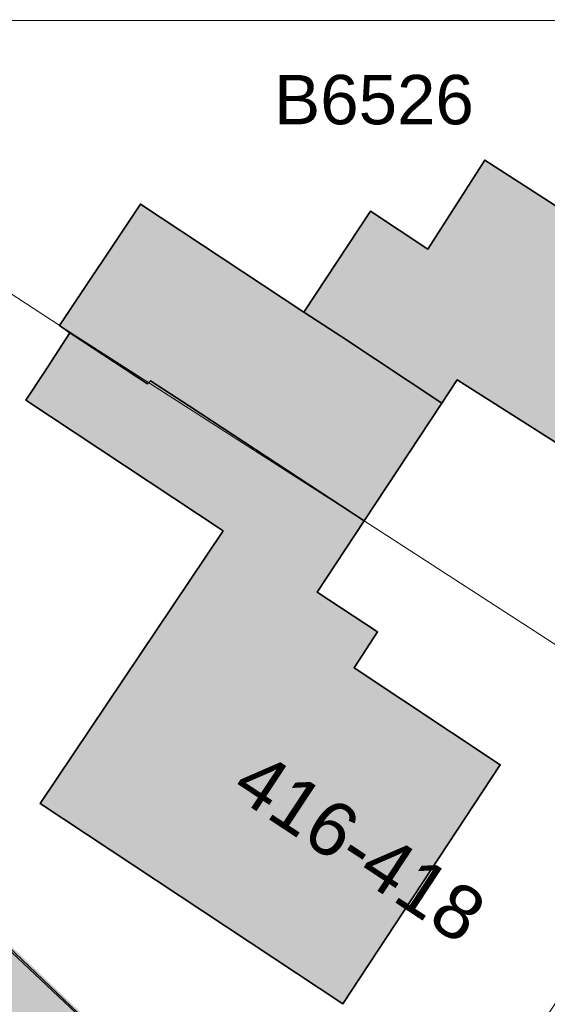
# Model space of a CAD drawing. Header units: metres. Extents: x 195696 to 514079, y 327475 to 328989.
# Tile 644 of 656: x 196295 to 196316, y 328948 to 328989. Entities that reach past the tile are written whole.
import ezdxf

# ---------------------------------------------------------------- set-up
doc = ezdxf.new("R2010")
doc.units = ezdxf.units.M
doc.linetypes.add('CENTER2', pattern=[1.125, 0.75, -0.125, 0.125, -0.125])
doc.layers.add('N-WE-KG-WERKGRENS-200-G', color=14, linetype='CENTER2', lineweight=35)
doc.layers.add('PDF2_Geometry', color=7, linetype='Continuous')
doc.layers.add('PDF2_Text', color=7, linetype='Continuous')
doc.layers.add('PDF2_Solid Fills', color=7, linetype='Continuous', true_color=0xd6ffc8)
doc.styles.add('PDF CIDFont+F1', font='arial.ttf')

# ---------------------------------------------------------------- blocks, each defined once
blk = doc.blocks.new('BUS melding Bodemplein e.o. Brunssum_230475.bkk')
at = {"layer": 'PDF2_Solid Fills', "true_color": 0xdafffe, "transparency": 33554559}
h = blk.add_hatch(color=7, dxfattribs=at)
h.paths.add_polyline_path([(2.2424, 11.1779), (2.2457, 11.1812), (2.2369, 11.1712)])
h.paths.add_polyline_path([(2.2574, 11.1945), (2.2641, 11.2029), (2.2824, 11.2229), (2.2741, 11.2345), (2.2641, 11.2479), (2.2557, 11.2612), (2.2491, 11.2679), (2.2424, 11.2762), (2.0741, 11.4229), (2.0074, 11.4795), (1.9391, 11.5345), (1.9041, 11.5645), (1.8724, 11.5895), (1.8374, 11.6178), (1.8041, 11.6445), (1.7358, 11.6995), (1.6674, 11.7528), (1.5274, 11.8595), (1.4591, 11.9112), (1.3241, 12.0078), (1.3174, 12.0128), (1.3091, 12.0162), (1.3008, 12.0212), (1.2924, 12.0228), (1.2841, 12.0262), (1.2741, 12.0278), (1.2674, 12.0295), (1.1541, 12.0295), (1.1508, 12.0312), (1.1341, 12.0345), (1.1008, 12.0478), (1.0925, 12.0528), (0.4208, 12.5345), (0.9341, 12.0528), (0.9408, 12.0478), (0.9475, 12.0445), (0.9575, 12.0378), (0.9608, 12.0345), (0.9641, 12.0328), (0.9675, 12.0295), (0.9691, 12.0295), (0.9725, 12.0262), (0.9775, 12.0228), (0.9808, 12.0212), (0.9858, 12.0162), (0.9925, 12.0128), (0.9991, 12.0078), (1.1341, 11.9112), (1.2075, 11.8595), (1.4324, 11.6995), (1.5091, 11.6445), (1.5458, 11.6178), (1.5858, 11.5895), (1.6224, 11.5645), (1.6424, 11.5895), (1.6641, 11.6178), (1.6974, 11.5895), (1.7291, 11.5645), (1.7641, 11.5345), (1.8308, 11.4795), (1.8991, 11.4229), (2.0741, 11.2762), (2.0841, 11.2679), (2.0941, 11.2612), (2.1241, 11.2345), (2.1391, 11.2229), (2.1641, 11.2029), (2.1707, 11.1945), (2.1791, 11.1862), (2.1857, 11.1779), (2.1924, 11.1679), (2.1991, 11.1595), (2.2091, 11.1395), (2.2257, 11.1595), (2.2324, 11.1662), (2.2191, 11.1512), (2.2091, 11.1395), (2.2141, 11.1295), (2.2157, 11.1212), (2.2174, 11.1179), (2.2207, 11.1079), (2.2207, 11.1062), (2.2257, 11.0912), (2.2257, 11.0845), (2.2274, 11.0745), (2.2291, 11.0729), (2.2291, 11.0595), (2.2307, 11.0495), (2.2307, 11.0379), (2.2291, 11.0279), (2.2291, 11.0262), (2.2274, 11.0162), (2.2274, 11.0112), (2.2257, 11.0045), (2.2241, 10.9962), (2.2241, 10.9929), (2.2207, 10.9812), (2.2207, 10.9795), (2.2174, 10.9712), (2.2107, 10.9645), (2.1957, 10.9479), (2.1807, 10.9329), (2.1657, 10.9162), (2.1507, 10.9012), (2.1374, 10.8862), (2.1074, 10.8562), (2.0941, 10.8412), (2.0657, 10.8129), (2.0524, 10.7979), (2.0391, 10.7845), (2.0274, 10.7712), (2.0141, 10.7579), (1.8224, 10.5562), (1.8141, 10.5479), (1.8058, 10.5379), (1.7758, 10.5079), (1.7708, 10.5012), (1.7374, 10.4679), (1.7358, 10.4646), (1.7124, 10.4412), (1.7108, 10.4379), (1.7074, 10.4346), (1.7024, 10.4312), (1.6991, 10.4262), (1.6824, 10.4096), (1.6774, 10.4029), (1.6708, 10.3962), (1.6624, 10.3896), (0.6558, 9.3313), (0.5575, 9.2296), (0.4458, 9.1129), (0.4358, 9.1029), (0.3658, 9.0313), (0.3542, 9.0196), (0.3508, 9.0146), (0.3392, 9.003), (0.3342, 8.9996), (0.3325, 8.9963), (0.3258, 8.9896), (0.3242, 8.9863), (0.3192, 8.983), (0.3058, 8.9696), (0.3058, 8.968), (0.2992, 8.963), (0.2942, 8.9563), (0.2925, 8.9563), (0.2875, 8.9513), (0.2875, 8.9496), (0.2675, 8.9296), (0.4275, 8.9296), (0.4275, 8.9313), (0.4308, 8.9346), (0.4341, 8.9363), (0.4358, 8.9396), (0.4525, 8.9563), (0.4575, 8.963), (0.4641, 8.968), (0.4641, 8.9696), (0.4908, 8.9963), (0.4925, 8.9996), (0.4975, 9.0046), (0.5025, 9.008), (0.5025, 9.0096), (0.5125, 9.0196), (0.5125, 9.0213), (0.5191, 9.0263), (0.5225, 9.0313), (0.5925, 9.1029), (0.6691, 9.0313), (0.6808, 9.0196), (0.6841, 9.0146), (0.6891, 9.0096), (0.6891, 9.008), (0.6925, 9.0046), (0.6925, 9.003), (0.6958, 8.9963), (0.6958, 8.993), (0.6975, 8.9896), (0.6975, 8.9863), (0.6991, 8.983), (0.6991, 8.963), (0.6975, 8.9563), (0.6958, 8.9513), (0.6958, 8.9496), (0.6925, 8.9446), (0.6925, 8.943), (0.6891, 8.9363), (0.6825, 8.9296), (0.6791, 8.9246), (0.6591, 8.9046), (0.6291, 8.873), (0.5441, 8.7796), (0.4958, 8.7296), (0.4775, 8.7096), (0.4675, 8.6996), (0.4658, 8.6996), (0.4608, 8.6963), (0.4608, 8.6946), (0.4558, 8.693), (0.4541, 8.693), (0.4491, 8.6896), (0.4475, 8.6896), (0.4425, 8.688), (0.4408, 8.688), (0.4358, 8.6863), (0.4341, 8.6863), (0.4291, 8.6846), (0.4075, 8.6846), (0.4025, 8.6863), (0.3992, 8.6863), (0.3958, 8.688), (0.3925, 8.688), (0.3892, 8.6896), (0.2642, 8.6896), (0.2642, 8.5563), (0.4775, 8.6846), (0.4891, 8.6963), (0.4908, 8.6996), (0.4925, 8.6996), (0.4958, 8.703), (0.4958, 8.7046), (0.5008, 8.7096), (0.5191, 8.7296), (0.5658, 8.7796), (0.6525, 8.873), (0.6808, 8.9046), (0.6958, 8.9196), (0.7025, 8.9296), (0.7025, 8.9313), (0.7058, 8.9346), (0.7058, 8.9363), (0.7091, 8.943), (0.7108, 8.9446), (0.7125, 8.9496), (0.7125, 8.9513), (0.7141, 8.9563), (0.7141, 8.963), (0.7158, 8.968), (0.7158, 8.9813), (0.7141, 8.983), (0.7141, 8.9896), (0.7125, 8.993), (0.7125, 8.9963), (0.7108, 8.9996), (0.7108, 9.003), (0.7091, 9.0046), (0.7075, 9.008), (0.7075, 9.0096), (0.7008, 9.0196), (0.7008, 9.0213), (0.6958, 9.0263), (0.6925, 9.0313), (0.6141, 9.1029), (0.6041, 9.1129), (0.7125, 9.2296), (0.8091, 9.3313), (1.8108, 10.3896), (1.8441, 10.4162), (1.8524, 10.4212), (1.8724, 10.4312), (1.9024, 10.4412), (1.9874, 10.4646), (1.9974, 10.4679), (2.0091, 10.4712), (2.0191, 10.4746), (2.0308, 10.4796), (2.0607, 10.4946), (2.0807, 10.5079), (2.0891, 10.5146), (2.0974, 10.5229), (2.1057, 10.5296), (2.1141, 10.5379), (2.1224, 10.5479), (2.1291, 10.5562), (2.2691, 10.7579), (2.2941, 10.7979), (2.3007, 10.8129), (2.3074, 10.8262), (2.3141, 10.8412), (2.3291, 10.8862), (2.3357, 10.9162), (2.3391, 10.9329), (2.3407, 10.9479), (2.3424, 10.9645), (2.3441, 10.9712), (2.3441, 11.0279), (2.3424, 11.0379), (2.3424, 11.0495), (2.3407, 11.0595), (2.3407, 11.0612), (2.3391, 11.0729), (2.3374, 11.0745), (2.3357, 11.0845), (2.3357, 11.0912), (2.3307, 11.1062), (2.3307, 11.1079), (2.3274, 11.1179), (2.3274, 11.1212), (2.3241, 11.1295), (2.3224, 11.1362), (2.3207, 11.1395), (2.3174, 11.1512), (2.3041, 11.1812), (2.2907, 11.2079), (2.2824, 11.2229), (2.2691, 11.2079)], flags=0)
at = {"layer": 'PDF2_Solid Fills', "true_color": 0xe35464, "transparency": 33554559}
blk.add_hatch(color=13, dxfattribs=at).paths.add_polyline_path([(1.0464, 11.0342), (1.0575, 11.0512), (1.0808, 11.0879), (0.8891, 11.2145), (0.8495, 11.1554), (0.8725, 11.1912), (0.8891, 11.2145), (0.8508, 11.2395), (0.8791, 11.2845), (0.9558, 11.4045), (0.9725, 11.4295), (1.0625, 11.5712), (0.9191, 11.6628), (0.8241, 11.7228), (0.8091, 11.7328), (0.8041, 11.7228), (0.7875, 11.7328), (0.7808, 11.7362), (0.7791, 11.7328), (0.7725, 11.7228), (0.7341, 11.6628), (0.6758, 11.5712), (0.5858, 11.4295), (0.5691, 11.4045), (0.4925, 11.2845), (0.5625, 11.2395), (0.6008, 11.2145), (0.6375, 11.1912), (0.5758, 11.0979), (0.6491, 11.0512), (0.7408, 10.9895), (0.6158, 10.8029), (0.5741, 10.7395), (0.5725, 10.7345), (0.5641, 10.7229), (0.7375, 10.6079), (0.7625, 10.5912), (0.7741, 10.6079), (0.8491, 10.7229), (0.8575, 10.7345), (0.7741, 10.6079), (0.8391, 10.5662), (0.8475, 10.5596), (0.8841, 10.5362), (0.8991, 10.5596), (0.9025, 10.5662), (0.9308, 10.6079), (1.0158, 10.7345), (1.0175, 10.7395), (1.0608, 10.8029), (1.0975, 10.8579), (1.1791, 10.8029), (1.2741, 10.7395), (1.2791, 10.7345), (1.4691, 10.6079), (1.5341, 10.5662), (1.5424, 10.5596), (1.5458, 10.5662), (1.5741, 10.6079), (1.6574, 10.7345), (1.6608, 10.7395), (1.7024, 10.8029), (1.7391, 10.8579), (1.8408, 11.0112), (1.8691, 11.0529), (1.8424, 11.0712), (1.8174, 11.0879), (1.7841, 11.1095), (1.4791, 11.3095), (1.3458, 11.1095), (1.3324, 11.0879), (1.3208, 11.0712), (1.2958, 11.0879), (1.2624, 11.1095), (1.2474, 11.0879), (1.2374, 11.0712), (1.2258, 11.0529), (1.1975, 11.0112), (1.1325, 11.0529), (1.1058, 11.0712), (1.0808, 11.0879), (1.0708, 11.0712), (1.0591, 11.0529)])
at = {"layer": 'PDF2_Solid Fills', "transparency": 33554559}
blk.add_hatch(color=1, dxfattribs=at).paths.add_polyline_path([(1.4391, 10.1479), (1.4341, 10.1546), (2.2141, 10.9729), (2.2207, 10.9695)])
at = {"layer": 'PDF2_Geometry', "color": 150, "lineweight": 18, "true_color": 0x3379ff}
for points in [[(2.8191, 10.4879), (2.3674, 10.8862), (2.2257, 11.0112), (2.2174, 10.9712), (0.8575, 9.5296)], [(0.5558, 10.2746), (0.7708, 10.6046), (1.0808, 11.0879), (1.4591, 11.6712), (0.6425, 12.1728), (0.4625, 12.2762), (0.2642, 11.9612), (0.4625, 12.2762), (0.5125, 12.3545), (0.2642, 12.5311), (0.5125, 12.3545), (0.4625, 12.2762), (0.6425, 12.1728), (1.4591, 11.6712), (2.1641, 11.2029), (2.2024, 11.1529), (2.2241, 11.0945), (2.2291, 11.0312), (2.2257, 11.0112), (2.3674, 10.8862), (2.8191, 10.4879)]]:
    blk.add_lwpolyline(points, dxfattribs=at)
at = {"layer": 'PDF2_Geometry', "lineweight": 25}
blk.add_lwpolyline([(0.2642, 0.265), (0.2642, 16.276), (11.4304, 16.276), (11.4304, 0.265), (0.2642, 0.265), (0.2642, 16.276), (9.1488, 16.276), (9.1488, 12.3928), (6.7856, 12.3845), (6.7856, 9.8146), (11.4304, 9.8213), (11.4304, 0.265)], close=True, dxfattribs=at)
at = {"layer": 'PDF2_Geometry', "lineweight": 18}
for points in [[(0.6558, 9.3313), (2.2174, 10.9712)], [(0.9558, 11.4045), (0.8508, 11.2395), (0.8891, 11.2145), (1.0808, 11.0879), (1.1975, 11.0112), (1.2624, 11.1095), (1.3208, 11.0712), (1.4791, 11.3095), (1.8691, 11.0529), (1.5424, 10.5596), (1.0975, 10.8579), (0.8841, 10.5362), (0.8391, 10.5662), (0.7741, 10.6079), (0.7625, 10.5912), (0.5641, 10.7229), (0.7408, 10.9895), (0.5758, 11.0979), (0.6375, 11.1912), (0.4925, 11.2845), (0.5858, 11.4295)]]:
    blk.add_lwpolyline(points, dxfattribs=at)
at = {"layer": 'PDF2_Geometry', "lineweight": 35}
for points in [[(0.9558, 11.4045), (1.0625, 11.5712), (0.8091, 11.7328), (0.8041, 11.7228), (0.7808, 11.7362), (0.7341, 11.6628), (0.5858, 11.4295), (0.4925, 11.2845), (0.6375, 11.1912), (0.5758, 11.0979), (0.7408, 10.9895), (0.7808, 11.0512), (0.8891, 11.2145), (0.8508, 11.2395)], [(1.0975, 10.8579), (1.5424, 10.5596), (1.8691, 11.0529), (1.4791, 11.3095), (1.3208, 11.0712), (1.2624, 11.1095), (1.1975, 11.0112), (1.0808, 11.0879), (0.8941, 10.8029), (0.8525, 10.7395), (0.8575, 10.7345), (0.7741, 10.6079), (0.8391, 10.5662), (0.8841, 10.5362)], [(1.0808, 11.0879), (0.8891, 11.2145), (0.7808, 11.0512), (0.7408, 10.9895), (0.5641, 10.7229), (0.7625, 10.5912), (0.7741, 10.6079), (0.8575, 10.7345), (0.8525, 10.7395), (0.8941, 10.8029)]]:
    blk.add_lwpolyline(points, close=True, dxfattribs=at)
at = {"layer": 'PDF2_Geometry', "color": 150, "lineweight": 18, "true_color": 0x3379ff}
blk.add_lwpolyline([(2.2024, 11.1529), (2.1641, 11.2029), (1.4591, 11.6712), (1.0808, 11.0879), (0.7708, 10.6046), (0.5558, 10.2746), (0.3758, 9.9896), (0.8575, 9.5296), (2.2174, 10.9712), (2.2257, 11.0112), (2.2291, 11.0312), (2.2241, 11.0945)], close=True, dxfattribs=at)
at = {"layer": 'PDF2_Geometry', "color": 250, "lineweight": 18, "true_color": 0x3b3b3b}
blk.add_lwpolyline([(2.2174, 10.9712), (0.6558, 9.3313)], dxfattribs=at)
at = {"layer": 'PDF2_Text', "color": 1, "insert": (1.4893, 10.8918), "char_height": 0.08818, "attachment_point": 4, "rotation": 56.6098, "style": 'PDF CIDFont+F1'}
blk.add_mtext('416-418', dxfattribs=at)
at = {"layer": 'PDF2_Text', "color": 150, "true_color": 0x3379ff, "insert": (0.3943, 10.9409), "char_height": 0.0806, "attachment_point": 4, "rotation": 90, "style": 'PDF CIDFont+F1'}
blk.add_mtext('B6526', dxfattribs=at)

msp = doc.modelspace()

# ---------------------------------------------------------------- block references
at = {"layer": 'N-WE-KG-WERKGRENS-200-G', "xscale": 25.39903278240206, "yscale": 25.39903278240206, "zscale": 25.39903278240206, "rotation": 269.9955149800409}
msp.add_blockref('BUS melding Bodemplein e.o. Brunssum_230475.bkk', (196027.283, 328995.834), dxfattribs=at)

doc.saveas('drawing.dxf')
